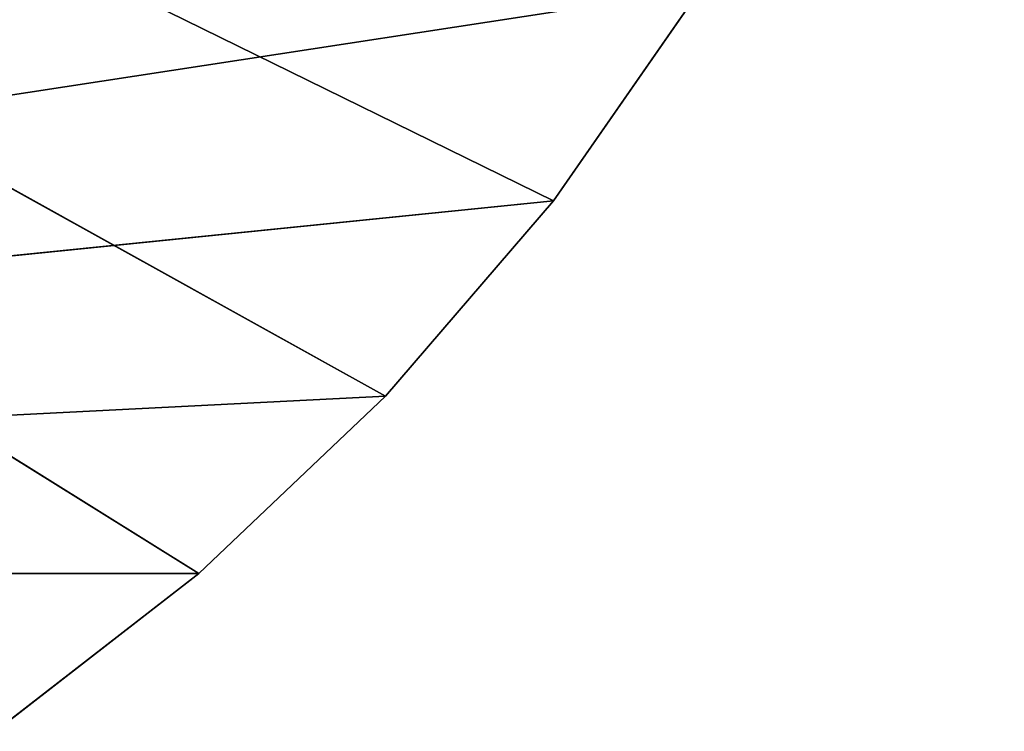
# Model space of a CAD drawing. Extents: x 0 to 180, y -180 to 1.
# Tile 492 of 656: x 142 to 177, y -164 to -139. Entities that reach past the tile are written whole.
import ezdxf

# ---------------------------------------------------------------- set-up
doc = ezdxf.new("R2010")
doc.units = 0
doc.header["$LTSCALE"] = 2.54
doc.layers.get('0').update_dxf_attribs({"color": 13, "linetype": 'CONTINUOUS'})

# ---------------------------------------------------------------- blocks, each defined once
blk = doc.blocks.new('GRUPA0_1')
at = {"color": 0}
for p, q in [((161.16982, -145.08954), (2.873063, -67.441277)), ((155.23135, -152.00702), (2.873063, -67.441277)), ((161.16982, -145.08954), (2.873063, -67.441277)), ((155.23135, -152.00702), (2.873063, -67.441277)), ((148.62352, -158.28824), (2.873063, -67.441277)), ((148.62352, -158.28824), (2.873063, -67.441277)), ((31.37648, -158.28824, 3), (166.37799, -137.60677, 3)), ((31.37648, -158.28824, 3), (166.37799, -137.60677, 3)), ((161.16982, -145.08954, 3), (166.37799, -137.60677, 3)), ((166.37799, -137.60677), (161.16982, -145.08954)), ((161.16982, -145.08954, 3), (166.37799, -137.60677, 3)), ((161.16982, -145.08954, 3), (166.37799, -137.60677)), ((161.16982, -145.08954, 3), (166.37799, -137.60677)), ((166.37799, -137.60677), (161.16982, -145.08954)), ((161.16982, -145.08954, 3), (31.37648, -158.28824, 3)), ((161.16982, -145.08954, 3), (31.37648, -158.28824, 3)), ((155.23135, -152.00702, 3), (161.16982, -145.08954, 3)), ((161.16982, -145.08954), (155.23135, -152.00702)), ((155.23135, -152.00702, 3), (161.16982, -145.08954, 3)), ((155.23135, -152.00702, 3), (161.16982, -145.08954)), ((155.23135, -152.00702, 3), (161.16982, -145.08954)), ((161.16982, -145.08954), (155.23135, -152.00702)), ((161.16982, -145.08954, 3), (161.16982, -145.08954)), ((161.16982, -145.08954, 3), (161.16982, -145.08954)), ((155.23135, -152.00702, 3), (31.37648, -158.28824, 3)), ((155.23135, -152.00702, 3), (31.37648, -158.28824, 3)), ((148.62352, -158.28824, 3), (155.23135, -152.00702, 3)), ((155.23135, -152.00702), (148.62352, -158.28824)), ((148.62352, -158.28824, 3), (155.23135, -152.00702, 3)), ((148.62352, -158.28824, 3), (155.23135, -152.00702)), ((148.62352, -158.28824, 3), (155.23135, -152.00702)), ((155.23135, -152.00702), (148.62352, -158.28824)), ((155.23135, -152.00702, 3), (155.23135, -152.00702)), ((155.23135, -152.00702, 3), (155.23135, -152.00702)), ((31.37648, -158.28824, 3), (148.62352, -158.28824, 3)), ((31.37648, -158.28824, 3), (148.62352, -158.28824, 3)), ((141.41414, -163.86871, 3), (148.62352, -158.28824, 3)), ((148.62352, -158.28824), (141.41414, -163.86871)), ((141.41414, -163.86871, 3), (148.62352, -158.28824, 3)), ((141.41414, -163.86871, 3), (148.62352, -158.28824)), ((141.41414, -163.86871, 3), (148.62352, -158.28824)), ((148.62352, -158.28824), (141.41414, -163.86871)), ((148.62352, -158.28824, 3), (148.62352, -158.28824)), ((148.62352, -158.28824, 3), (148.62352, -158.28824))]:
    blk.add_line(p, q, dxfattribs=at)
mesh = blk.add_polyface(dxfattribs=at)
corners = [(166.37799, -137.60677), (161.16982, -145.08954), (2.873063, -67.441277)]
mesh.append_faces([[corners[k] for k in face] for face in [(0, 1, 2)]], dxfattribs={"color": 0})
mesh = blk.add_polyface(dxfattribs=at)
corners = [(161.16982, -145.08954), (155.23135, -152.00702), (2.873063, -67.441277)]
mesh.append_faces([[corners[k] for k in face] for face in [(0, 1, 2)]], dxfattribs={"color": 0})
mesh = blk.add_polyface(dxfattribs=at)
corners = [(155.23135, -152.00702), (148.62352, -158.28824), (2.873063, -67.441277)]
mesh.append_faces([[corners[k] for k in face] for face in [(0, 1, 2)]], dxfattribs={"color": 0})
mesh = blk.add_polyface(dxfattribs=at)
corners = [(148.62352, -158.28824), (141.41414, -163.86871), (2.873063, -67.441277)]
mesh.append_faces([[corners[k] for k in face] for face in [(0, 1, 2)]], dxfattribs={"color": 0})
mesh = blk.add_polyface(dxfattribs=at)
corners = [(177.12694, -112.55873, 3), (13.622024, -137.60677, 3), (18.830187, -145.08954, 3)]
mesh.append_faces([[corners[k] for k in face] for face in [(0, 1, 2)]], dxfattribs={"color": 0})
mesh = blk.add_polyface(dxfattribs=at)
corners = [(177.12694, -112.55873, 3), (18.830187, -145.08954, 3), (24.76865, -152.00702, 3)]
mesh.append_faces([[corners[k] for k in face] for face in [(0, 1, 2)]], dxfattribs={"color": 0})
mesh = blk.add_polyface(dxfattribs=at)
corners = [(177.12694, -112.55873, 3), (24.76865, -152.00702, 3), (31.37648, -158.28824, 3)]
mesh.append_faces([[corners[k] for k in face] for face in [(0, 1, 2)]], dxfattribs={"color": 0})
mesh = blk.add_polyface(dxfattribs=at)
corners = [(177.12694, -112.55873, 3), (31.37648, -158.28824, 3), (174.39769, -121.25748, 3)]
mesh.append_faces([[corners[k] for k in face] for face in [(0, 1, 2)]], dxfattribs={"color": 0})
mesh = blk.add_polyface(dxfattribs=at)
corners = [(174.39769, -121.25748, 3), (31.37648, -158.28824, 3), (170.80241, -129.63548, 3)]
mesh.append_faces([[corners[k] for k in face] for face in [(0, 1, 2)]], dxfattribs={"color": 0})
mesh = blk.add_polyface(dxfattribs=at)
corners = [(170.80241, -129.63548, 3), (31.37648, -158.28824, 3), (166.37799, -137.60677, 3)]
mesh.append_faces([[corners[k] for k in face] for face in [(0, 1, 2)]], dxfattribs={"color": 0})
mesh = blk.add_polyface(dxfattribs=at)
corners = [(166.37799, -137.60677, 3), (31.37648, -158.28824, 3), (161.16982, -145.08954, 3)]
mesh.append_faces([[corners[k] for k in face] for face in [(0, 1, 2)]], dxfattribs={"color": 0})
mesh = blk.add_polyface(dxfattribs=at)
corners = [(166.37799, -137.60677, 3), (161.16982, -145.08954, 3), (166.37799, -137.60677)]
mesh.append_faces([[corners[k] for k in face] for face in [(0, 1, 2)]], dxfattribs={"color": 0})
mesh = blk.add_polyface(dxfattribs=at)
corners = [(166.37799, -137.60677), (161.16982, -145.08954, 3), (161.16982, -145.08954)]
mesh.append_faces([[corners[k] for k in face] for face in [(0, 1, 2)]], dxfattribs={"color": 0})
mesh = blk.add_polyface(dxfattribs=at)
corners = [(161.16982, -145.08954, 3), (31.37648, -158.28824, 3), (155.23135, -152.00702, 3)]
mesh.append_faces([[corners[k] for k in face] for face in [(0, 1, 2)]], dxfattribs={"color": 0})
mesh = blk.add_polyface(dxfattribs=at)
corners = [(161.16982, -145.08954, 3), (155.23135, -152.00702, 3), (161.16982, -145.08954)]
mesh.append_faces([[corners[k] for k in face] for face in [(0, 1, 2)]], dxfattribs={"color": 0})
mesh = blk.add_polyface(dxfattribs=at)
corners = [(161.16982, -145.08954), (155.23135, -152.00702, 3), (155.23135, -152.00702)]
mesh.append_faces([[corners[k] for k in face] for face in [(0, 1, 2)]], dxfattribs={"color": 0})
mesh = blk.add_polyface(dxfattribs=at)
corners = [(155.23135, -152.00702, 3), (31.37648, -158.28824, 3), (148.62352, -158.28824, 3)]
mesh.append_faces([[corners[k] for k in face] for face in [(0, 1, 2)]], dxfattribs={"color": 0})
mesh = blk.add_polyface(dxfattribs=at)
corners = [(148.62352, -158.28824, 3), (155.23135, -152.00702), (155.23135, -152.00702, 3)]
mesh.append_faces([[corners[k] for k in face] for face in [(0, 1, 2)]], dxfattribs={"color": 0})
mesh = blk.add_polyface(dxfattribs=at)
corners = [(148.62352, -158.28824, 3), (148.62352, -158.28824), (155.23135, -152.00702)]
mesh.append_faces([[corners[k] for k in face] for face in [(0, 1, 2)]], dxfattribs={"color": 0})
mesh = blk.add_polyface(dxfattribs=at)
corners = [(148.62352, -158.28824, 3), (31.37648, -158.28824, 3), (141.41414, -163.86871, 3)]
mesh.append_faces([[corners[k] for k in face] for face in [(0, 1, 2)]], dxfattribs={"color": 0})
mesh = blk.add_polyface(dxfattribs=at)
corners = [(141.41414, -163.86871, 3), (148.62352, -158.28824), (148.62352, -158.28824, 3)]
mesh.append_faces([[corners[k] for k in face] for face in [(0, 1, 2)]], dxfattribs={"color": 0})
mesh = blk.add_polyface(dxfattribs=at)
corners = [(141.41414, -163.86871, 3), (141.41414, -163.86871), (148.62352, -158.28824)]
mesh.append_faces([[corners[k] for k in face] for face in [(0, 1, 2)]], dxfattribs={"color": 0})

msp = doc.modelspace()

# ---------------------------------------------------------------- block references
at = {"color": 0}
msp.add_blockref('GRUPA0_1', (0, 0), dxfattribs=at)

doc.saveas('drawing.dxf')
